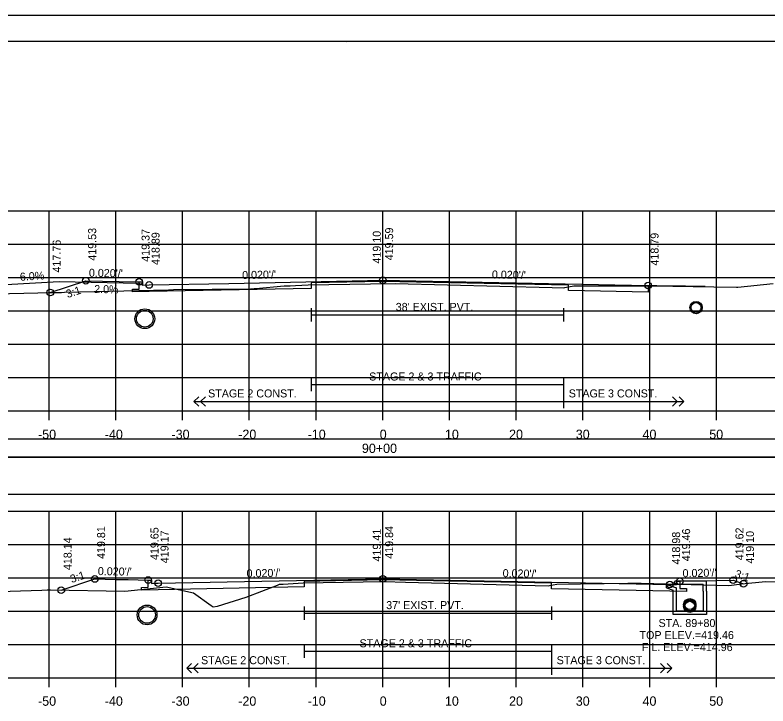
# Model space of a CAD drawing. Extents: x 1371057 to 1372761, y 380005 to 390517.
# Drawn here: x 1371172.4 to 1371285.2, y 389075 to 389178.6 of the extents above; entities that cross this region are included whole.
import ezdxf

# ---------------------------------------------------------------- set-up
doc = ezdxf.new("R2010")
doc.units = 0
for name, color, linetype in [('R_Alt Surface', 7, 'Continuous'), ('R_Axis', 7, 'Continuous'), ('R_Axis Annot', 7, 'Continuous'), ('R_Border', 7, 'Continuous'), ('R_Detour', 7, 'Continuous'), ('R_Dimension', 7, 'Continuous'), ('R_Drive', 7, 'Continuous'), ('R_Exist Surface', 7, 'Continuous'), ('R_Fin Surface', 7, 'Continuous'), ('R_Grid', 7, 'Continuous'), ('R_No Plot', 7, 'Continuous'), ('R_Striping', 7, 'Continuous'), ('R_Water', 7, 'Continuous'), ('R_Water Annot', 7, 'Continuous'), ('R_Xsect Elev', 7, 'Continuous'), ('R_Xsect Slope', 7, 'Continuous')]:
    doc.layers.add(name, color=color, linetype=linetype)

msp = doc.modelspace()

# ---------------------------------------------------------------- linework, layer by layer
for p, q in [((1371271.2, 389093.55), (1371271.28, 389093.71)), ((1371271.2, 389093.55), (1371271.53, 389093.21)), ((1371276.03, 389093.71), (1371271.28, 389093.71)), ((1371276.03, 389092.21), (1371276.03, 389093.71)), ((1371270.03, 389093.23), (1371271.53, 389092.71)), ((1371270.03, 389092.71), (1371271.03, 389092.36)), ((1371271.03, 389092.21), (1371271.03, 389092.36)), ((1371275.53, 389093.21), (1371271.53, 389093.21)), ((1371271.53, 389092.21), (1371271.53, 389092.71)), ((1371275.53, 389092.21), (1371275.53, 389093.21))]:
    msp.add_line(p, q)
msp.add_lwpolyline([(1371270.03, 389092.71), (1371270.03, 389093.23)])
at = {"layer": 'R_Alt Surface'}
for points in [[(1371267.3, 389138.05), (1371267.3, 389137.05), (1371255.37, 389137.29), (1371255.37, 389138.12), (1371227.53, 389138.67), (1371216.8, 389138.46), (1371216.8, 389137.63), (1371192.53, 389137.14), (1371190.03, 389137.09), (1371190.03, 389137.51), (1371191.03, 389137.53), (1371191.03, 389138.62)], [(1371216.8, 389134.65), (1371216.8, 389132.65)], [(1371254.63, 389134.65), (1371254.63, 389132.65)], [(1371216.8, 389133.65), (1371254.63, 389133.65)], [(1371272.03, 389093.71), (1371272.03, 389092.63), (1371273.03, 389092.61), (1371273.03, 389092.18), (1371270.53, 389092.23), (1371252.82, 389092.59), (1371252.82, 389093.42), (1371227.53, 389093.92), (1371215.74, 389093.69), (1371215.74, 389092.86), (1371193.87, 389092.42), (1371191.37, 389092.37), (1371191.37, 389092.8), (1371192.37, 389092.82), (1371192.37, 389093.9)], [(1371215.74, 389089.94), (1371215.74, 389087.94)], [(1371215.74, 389088.94), (1371252.82, 389088.94)], [(1371252.82, 389089.94), (1371252.82, 389087.94)]]:
    msp.add_lwpolyline(points, dxfattribs=at)
at = {"layer": 'R_Axis'}
for p, q in [((1371077.53, 389119.25), (1371377.53, 389119.25)), ((1371177.53, 389117.85), (1371177.53, 389119.25)), ((1371187.53, 389117.85), (1371187.53, 389119.25)), ((1371197.53, 389117.85), (1371197.53, 389119.25)), ((1371207.53, 389117.85), (1371207.53, 389119.25)), ((1371217.53, 389117.85), (1371217.53, 389119.25)), ((1371227.53, 389117.85), (1371227.53, 389119.25)), ((1371237.53, 389117.85), (1371237.53, 389119.25)), ((1371247.53, 389117.85), (1371247.53, 389119.25)), ((1371257.53, 389117.85), (1371257.53, 389119.25)), ((1371267.53, 389117.85), (1371267.53, 389119.25)), ((1371277.53, 389117.85), (1371277.53, 389119.25)), ((1371077.53, 389079.25), (1371377.53, 389079.25)), ((1371177.53, 389077.85), (1371177.53, 389079.25)), ((1371187.53, 389077.85), (1371187.53, 389079.25)), ((1371197.53, 389077.85), (1371197.53, 389079.25)), ((1371207.53, 389077.85), (1371207.53, 389079.25)), ((1371217.53, 389077.85), (1371217.53, 389079.25)), ((1371227.53, 389077.85), (1371227.53, 389079.25)), ((1371237.53, 389077.85), (1371237.53, 389079.25)), ((1371247.53, 389077.85), (1371247.53, 389079.25)), ((1371257.53, 389077.85), (1371257.53, 389079.25)), ((1371267.53, 389077.85), (1371267.53, 389079.25)), ((1371277.53, 389077.85), (1371277.53, 389079.25))]:
    msp.add_line(p, q, dxfattribs=at)
at = {"layer": 'R_Border'}
for p, q in [((1371069.53, 389174.71), (1371385.71, 389174.71)), ((1371222.05, 389174.45), (1371222.05, 389174.45)), ((1371222.05, 389174.45), (1371222.05, 389174.45))]:
    msp.add_line(p, q, dxfattribs=at)
at = {"layer": 'R_Detour'}
msp.add_lwpolyline([(1371074.38, 389112.3), (1371380.69, 389112.3), (1371380.69, 389115.01), (1371074.38, 389115.01)], close=True, dxfattribs=at)
at = {"layer": 'R_Dimension'}
msp.add_lwpolyline([(1371074.38, 389106.78), (1371380.69, 389106.78), (1371380.69, 389112.3), (1371074.38, 389112.3)], close=True, dxfattribs=at)
at = {"layer": 'R_Drive'}
for p, q in [((1371179.04, 389138.61), (1371171.05, 389138.14)), ((1371191.04, 389138.37), (1371179.04, 389138.61)), ((1371191.54, 389138.12), (1371191.04, 389138.37))]:
    msp.add_line(p, q, dxfattribs=at)
at = {"layer": 'R_Exist Surface'}
for points in [[(1371160.92, 389136.59), (1371177.98, 389137.02), (1371178.5, 389137.03), (1371178.79, 389137.02), (1371179.02, 389137.02), (1371179.38, 389137.03), (1371179.83, 389137.04), (1371195.42, 389137.42), (1371195.49, 389137.42), (1371196.19, 389137.45), (1371207.72, 389137.58), (1371208.24, 389137.59), (1371208.4, 389137.59), (1371208.51, 389137.59), (1371212.73, 389138.01), (1371213.66, 389138.03), (1371214.47, 389138.07), (1371216.34, 389138.18), (1371225.71, 389138.32), (1371229.39, 389138.38), (1371252.89, 389137.77), (1371254.64, 389137.73), (1371254.81, 389137.74), (1371256.17, 389138), (1371265.62, 389137.99), (1371266.95, 389138.02), (1371267.91, 389138), (1371277.15, 389137.86), (1371280.54, 389137.81), (1371280.73, 389137.83), (1371286.04, 389138.37)], [(1371154.18, 389091.66), (1371176.45, 389092.4), (1371177.24, 389092.41), (1371177.36, 389092.41), (1371177.41, 389092.41), (1371177.49, 389092.41), (1371177.73, 389092.41), (1371188.88, 389092.25), (1371195.05, 389092.87), (1371195.05, 389092.87), (1371195.06, 389092.87), (1371195.06, 389092.87), (1371199.16, 389091.96), (1371201.8, 389090.07), (1371202.13, 389089.86), (1371202.76, 389090), (1371207.04, 389091.35), (1371211.74, 389093.15), (1371212.07, 389093.28), (1371212.45, 389093.27), (1371212.6, 389093.29), (1371215.62, 389093.47), (1371224.59, 389093.62), (1371227.81, 389093.67), (1371230.93, 389093.58), (1371252.29, 389093.01), (1371252.5, 389093.06), (1371253.61, 389093.27), (1371264.26, 389093.44), (1371265.45, 389093.45), (1371266.24, 389093.43), (1371279.37, 389093.08), (1371281.33, 389093.33), (1371284.86, 389093.69), (1371301.23, 389093.33)]]:
    msp.add_lwpolyline(points, dxfattribs=at)
at = {"layer": 'R_Fin Surface'}
for points in [[(1371177.71, 389137.01), (1371183.03, 389138.78), (1371188.03, 389138.68), (1371191.03, 389138.62), (1371191.42, 389138.62), (1371191.53, 389138.62), (1371191.54, 389138.12), (1371192.53, 389138.14), (1371204.44, 389138.38), (1371227.53, 389138.84), (1371227.54, 389138.84), (1371227.54, 389138.84), (1371267.3, 389138.05)], [(1371267.3, 389138.05), (1371268.6, 389138.04), (1371270.17, 389138.02), (1371271.14, 389138.01), (1371272.05, 389138), (1371272.89, 389138), (1371275.82, 389137.97)], [(1371179.35, 389092.39), (1371184.36, 389094.06), (1371184.37, 389094.06), (1371187.47, 389094), (1371189.37, 389093.96), (1371192.37, 389093.9), (1371192.87, 389093.9), (1371192.87, 389093.4), (1371193.19, 389093.41), (1371193.87, 389093.42), (1371227.53, 389094.09), (1371227.53, 389094.09), (1371227.54, 389094.09), (1371270.53, 389093.23), (1371270.9, 389093.23), (1371271.53, 389093.21), (1371271.53, 389093.71), (1371271.57, 389093.71), (1371272.03, 389093.71), (1371275.03, 389093.77), (1371280.03, 389093.87), (1371280.03, 389093.87), (1371281.6, 389093.35)]]:
    msp.add_lwpolyline(points, dxfattribs=at)
at = {"layer": 'R_Grid'}
for p, q in [((1371077.53, 389149.25), (1371377.53, 389149.25)), ((1371177.53, 389119.25), (1371177.53, 389149.25)), ((1371187.53, 389119.25), (1371187.53, 389149.25)), ((1371197.53, 389119.25), (1371197.53, 389149.25)), ((1371207.53, 389119.25), (1371207.53, 389149.25)), ((1371217.53, 389119.25), (1371217.53, 389149.25)), ((1371227.53, 389119.25), (1371227.53, 389149.25)), ((1371237.53, 389119.25), (1371237.53, 389149.25)), ((1371247.53, 389119.25), (1371247.53, 389149.25)), ((1371257.53, 389119.25), (1371257.53, 389149.25)), ((1371267.53, 389119.25), (1371267.53, 389149.25)), ((1371277.53, 389119.25), (1371277.53, 389149.25)), ((1371077.53, 389144.25), (1371377.53, 389144.25)), ((1371077.53, 389139.25), (1371377.53, 389139.25)), ((1371077.53, 389134.25), (1371377.53, 389134.25)), ((1371077.53, 389129.25), (1371377.53, 389129.25)), ((1371077.53, 389124.25), (1371377.53, 389124.25)), ((1371077.53, 389119.25), (1371377.53, 389119.25)), ((1371077.53, 389104.25), (1371377.53, 389104.25)), ((1371177.53, 389079.25), (1371177.53, 389104.25)), ((1371187.53, 389079.25), (1371187.53, 389104.25)), ((1371197.53, 389079.25), (1371197.53, 389104.25)), ((1371207.53, 389079.25), (1371207.53, 389104.25)), ((1371217.53, 389079.25), (1371217.53, 389104.25)), ((1371227.53, 389079.25), (1371227.53, 389104.25)), ((1371237.53, 389079.25), (1371237.53, 389104.25)), ((1371247.53, 389079.25), (1371247.53, 389104.25)), ((1371257.53, 389079.25), (1371257.53, 389104.25)), ((1371267.53, 389079.25), (1371267.53, 389104.25)), ((1371277.53, 389079.25), (1371277.53, 389104.25)), ((1371077.53, 389099.25), (1371377.53, 389099.25)), ((1371077.53, 389094.25), (1371377.53, 389094.25)), ((1371077.53, 389089.25), (1371377.53, 389089.25)), ((1371077.53, 389084.25), (1371377.53, 389084.25)), ((1371077.53, 389079.25), (1371377.53, 389079.25))]:
    msp.add_line(p, q, dxfattribs=at)
at = {"layer": 'R_No Plot'}
msp.add_line((1371057.13, 389178.61), (1371390.46, 389178.61), dxfattribs=at)
for points in [[(1371057.12, 389178.61), (1371390.46, 389178.61), (1371390.46, 388965.27), (1371057.12, 388965.27)], [(1371303.45, 389174.71), (1371323.07, 389174.71), (1371323.07, 389164.83), (1371339.18, 389164.83), (1371362.38, 389164.83), (1371362.5, 389136.68), (1371385.71, 389136.68), (1371385.71, 388969.25), (1371069.53, 388969.25), (1371069.53, 389174.71)]]:
    msp.add_lwpolyline(points, close=True, dxfattribs=at)
for centre, radius in [((1371183.03, 389138.78), 0.5), ((1371191.03, 389138.62), 0.5), ((1371192.53, 389138.14), 0.5), ((1371227.53, 389138.84), 0.5), ((1371267.3, 389138.05), 0.5), ((1371177.71, 389137.01), 0.5), ((1371274.47, 389134.75), 0.917), ((1371191.87, 389133.08), 1.48), ((1371184.37, 389094.06), 0.5), ((1371227.53, 389094.09), 0.5), ((1371192.37, 389093.9), 0.5), ((1371193.87, 389093.42), 0.5), ((1371270.53, 389093.23), 0.5), ((1371272.03, 389093.71), 0.5), ((1371280.03, 389093.87), 0.5), ((1371281.6, 389093.35), 0.5), ((1371179.35, 389092.39), 0.5), ((1371192.2, 389088.67), 1.48), ((1371273.53, 389090.21), 0.917), ((1371273.53, 389089.96), 0.917)]:
    msp.add_circle(centre, radius, dxfattribs=at)
at = {"layer": 'R_Striping'}
for p, q in [((1371216.8, 389124.22), (1371216.8, 389122.22)), ((1371254.63, 389124.22), (1371254.63, 389119.68)), ((1371216.8, 389123.22), (1371254.63, 389123.22)), ((1371199.23, 389120.68), (1371199.94, 389121.38)), ((1371199.23, 389120.68), (1371254.63, 389120.68)), ((1371199.94, 389119.97), (1371199.23, 389120.68)), ((1371200.23, 389120.68), (1371200.94, 389121.38)), ((1371200.94, 389119.97), (1371200.23, 389120.68)), ((1371254.63, 389120.68), (1371272.63, 389120.68)), ((1371254.67, 389120.68), (1371264.67, 389120.68)), ((1371271.63, 389120.68), (1371270.93, 389121.38)), ((1371270.93, 389119.97), (1371271.63, 389120.68)), ((1371272.63, 389120.68), (1371271.93, 389121.38)), ((1371271.93, 389119.97), (1371272.63, 389120.68)), ((1371215.74, 389084.22), (1371215.74, 389082.22)), ((1371252.82, 389084.22), (1371252.82, 389079.68)), ((1371215.74, 389083.22), (1371252.82, 389083.22)), ((1371198.17, 389080.68), (1371198.88, 389081.38)), ((1371199.17, 389080.68), (1371199.88, 389081.38)), ((1371269.82, 389080.68), (1371269.12, 389081.38)), ((1371270.82, 389080.68), (1371270.12, 389081.38)), ((1371198.17, 389080.68), (1371252.82, 389080.68)), ((1371198.88, 389079.97), (1371198.17, 389080.68)), ((1371199.88, 389079.97), (1371199.17, 389080.68)), ((1371252.82, 389080.68), (1371270.82, 389080.68)), ((1371252.86, 389080.68), (1371262.86, 389080.68)), ((1371269.12, 389079.97), (1371269.82, 389080.68)), ((1371270.12, 389079.97), (1371270.82, 389080.68))]:
    msp.add_line(p, q, dxfattribs=at)
at = {"layer": 'R_Water'}
for points in [[(1371276.03, 389092.21), (1371276.03, 389088.71), (1371273.53, 389088.71), (1371271.03, 389088.71), (1371271.03, 389092.21)], [(1371275.53, 389092.21), (1371275.53, 389089.21), (1371273.53, 389089.21), (1371271.53, 389089.21), (1371271.53, 389092.21)]]:
    msp.add_lwpolyline(points, dxfattribs=at)
for centre, radius in [((1371274.47, 389134.75), 0.75), ((1371191.87, 389133.08), 1.25), ((1371273.53, 389090.21), 0.75), ((1371273.53, 389089.96), 0.75), ((1371192.2, 389088.67), 1.25)]:
    msp.add_circle(centre, radius, dxfattribs=at)
at = {"layer": 'R_Xsect Elev'}
for p, q in [((1371227.53, 389138.35), (1371227.53, 389148.35)), ((1371227.53, 389093.67), (1371227.53, 389103.67))]:
    msp.add_line(p, q, dxfattribs=at)

# ---------------------------------------------------------------- texts
at = {"layer": 'R_Axis Annot'}
for s, p in [('-50', (1371175.87, 389115.05)), ('-40', (1371185.87, 389115.05)), ('-30', (1371195.87, 389115.05)), ('-20', (1371205.87, 389115.05)), ('-10', (1371216.27, 389115.05)), ('0', (1371227.07, 389115.05)), ('10', (1371236.84, 389115.05)), ('20', (1371246.45, 389115.05)), ('30', (1371256.45, 389115.05)), ('40', (1371266.45, 389115.05)), ('50', (1371276.45, 389115.05)), ('90+00', (1371224.4, 389112.95)), ('-50', (1371175.87, 389075.05)), ('-40', (1371185.87, 389075.05)), ('-30', (1371195.87, 389075.05)), ('-20', (1371205.87, 389075.05)), ('-10', (1371216.27, 389075.05)), ('0', (1371227.07, 389075.05)), ('10', (1371236.84, 389075.05)), ('20', (1371246.45, 389075.05)), ('30', (1371256.45, 389075.05)), ('40', (1371266.45, 389075.05)), ('50', (1371276.45, 389075.05))]:
    msp.add_text(s, height=1.4, dxfattribs=at).set_placement(p)
at = {"layer": 'R_Striping'}
for s, p in [('STAGE 2 & 3 TRAFFIC', (1371225.49, 389123.82)), ('STAGE 2 CONST.', (1371201.35, 389121.28)), ('STAGE 3 CONST.', (1371255.39, 389121.28)), ('STAGE 2 & 3 TRAFFIC', (1371224.05, 389083.82)), ('STAGE 2 CONST.', (1371200.29, 389081.28)), ('STAGE 3 CONST.', (1371253.58, 389081.28))]:
    msp.add_text(s, height=1.2, dxfattribs=at).set_placement(p)
at = {"layer": 'R_Water'}
for s, p in [("38' EXIST. PVT.", (1371229.47, 389134.25)), ("37' EXIST. PVT.", (1371228.04, 389089.54))]:
    msp.add_text(s, height=1.2, dxfattribs=at).set_placement(p)
at = {"layer": 'R_Water Annot'}
for s, p in [('STA. 89+80', (1371268.85, 389086.85)), ('TOP ELEV.=419.46', (1371266, 389085.05)), ('F.L. ELEV.=414.96', (1371266.35, 389083.25))]:
    msp.add_text(s, height=1.2, dxfattribs=at).set_placement(p)
at = {"layer": 'R_Xsect Elev'}
for s, rotation, p in [('419.53', 90, (1371184.58, 389141.78)), ('419.37', 90, (1371192.58, 389141.62)), ('419.59', 90, (1371229.08, 389141.84)), ('418.89', 90, (1371194.08, 389141.14)), ('419.10', 90, (1371227.23, 389141.35)), ('418.79', 90, (1371268.85, 389141.05)), ('417.76', 90, (1371179.26, 389140.01)), ('6.0%', 3.4336, (1371173.18, 389138.76)), ('2.0%', 358.8542, (1371184.27, 389136.94)), ('419.81', 90, (1371185.92, 389097.06)), ('419.65', 90, (1371193.92, 389096.9)), ('419.41', 90, (1371227.23, 389096.67)), ('419.84', 90, (1371229.08, 389097.09)), ('419.46', 90, (1371273.58, 389096.71)), ('419.62', 90, (1371281.58, 389096.87)), ('418.14', 90, (1371180.9, 389095.39)), ('419.17', 90, (1371195.42, 389096.42)), ('418.98', 90, (1371272.08, 389096.23)), ('419.10', 90, (1371283.15, 389096.35))]:
    msp.add_text(s, height=1.2, rotation=rotation, dxfattribs=at).set_placement(p)
at = {"layer": 'R_Xsect Slope'}
for s, rotation, p in [("0.020'/'", 358.8542, (1371183.48, 389139.38)), ("0.020'/'", 1.1457, (1371206.46, 389139.02)), ("0.020'/'", 358.8547, (1371243.87, 389139.12)), ('3:1', 18.4305, (1371180.3, 389136.17)), ("0.020'/'", 358.8542, (1371184.82, 389094.65)), ("0.020'/'", 1.1458, (1371272.46, 389094.32)), ('3:1', 18.4413, (1371180.91, 389093.44)), ("0.020'/'", 1.1452, (1371207.13, 389094.29)), ("0.020'/'", 358.8543, (1371245.48, 389094.34)), ('3:1', 341.5531, (1371280.18, 389094.35))]:
    msp.add_text(s, height=1.2, rotation=rotation, dxfattribs=at).set_placement(p)

doc.saveas('drawing.dxf')
